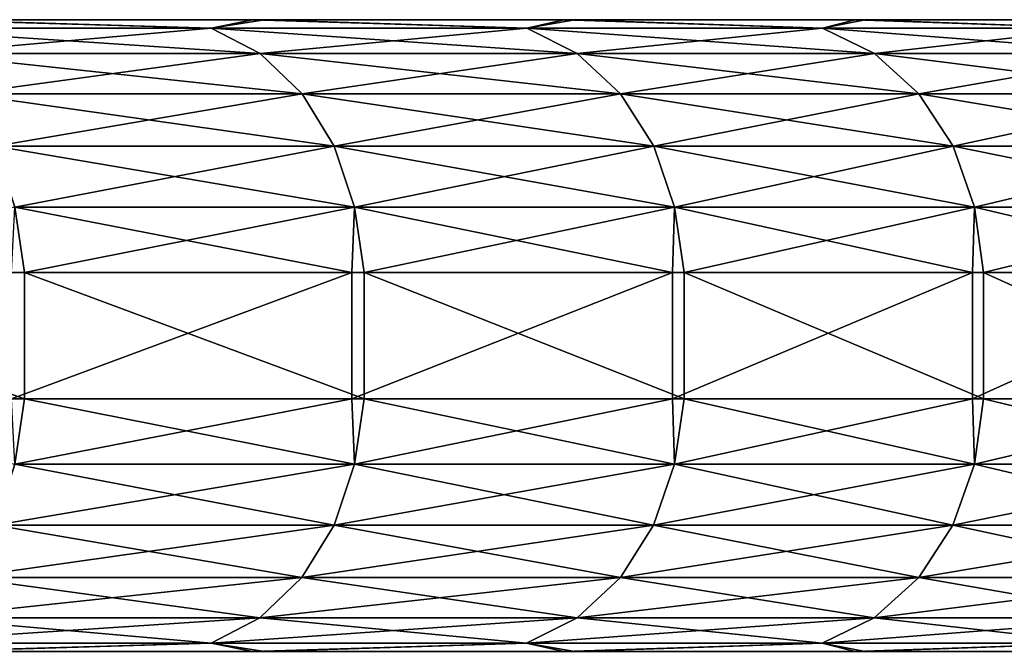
# Model space of a CAD drawing. Header units: millimetres. Extents: x -39 to 39, y -2 to 145.
# Tile 634 of 656: x 30.56 to 33.68, y 18.01 to 20. Entities that reach past the tile are written whole.
import ezdxf

# ---------------------------------------------------------------- set-up
doc = ezdxf.new("R2010")
doc.units = ezdxf.units.MM
doc.header["$LTSCALE"] = 65.185185
for name, color, linetype in [('181', 7, 'CONTINUOUS'), ('451', 7, 'CONTINUOUS'), ('454', 7, 'CONTINUOUS'), ('456', 7, 'CONTINUOUS'), ('503', 7, 'CONTINUOUS'), ('676', 7, 'CONTINUOUS')]:
    doc.layers.add(name, color=color, linetype=linetype)

msp = doc.modelspace()

# ---------------------------------------------------------------- linework, layer by layer
at = {"layer": '181', "linetype": 'Continuous'}
for points in [[(32.2872, 20, -21.3364), (31.3009, 20, -22.7584), (24.1851, 20, -19.1101), (32.2872, 20, -21.3364)], [(24.1851, 20, -19.1101), (31.3009, 20, -22.7584), (29.0385, 20, -22.7674), (24.1851, 20, -19.1101)], [(33.2092, 20, -19.8709), (32.2872, 20, -21.3364), (24.1851, 20, -19.1101), (33.2092, 20, -19.8709)], [(34.0639, 20, -18.3668), (33.2092, 20, -19.8709), (24.1851, 20, -19.1101), (34.0639, 20, -18.3668)], [(28.6424, 20, -11.3899), (34.0639, 20, -18.3668), (24.1851, 20, -19.1101), (28.6424, 20, -11.3899)], [(34.8801, 20, 16.7643), (35.5979, 20, 15.1813), (24.1851, 20, 19.1101), (34.8801, 20, 16.7643)], [(24.1851, 20, 19.1101), (35.5979, 20, 15.1813), (34.2364, 20, 13.7644), (24.1851, 20, 19.1101)], [(34.094, 20, 18.3109), (34.8801, 20, 16.7643), (24.1851, 20, 19.1101), (34.094, 20, 18.3109)], [(33.2417, 20, 19.8164), (34.094, 20, 18.3109), (24.1851, 20, 19.1101), (33.2417, 20, 19.8164)], [(29.0385, 20, 22.7674), (33.2417, 20, 19.8164), (24.1851, 20, 19.1101), (29.0385, 20, 22.7674)], [(28.6424, 20, 11.3899), (24.1851, 20, 19.1101), (34.2364, 20, 13.7644), (28.6424, 20, 11.3899)], [(30.2902, 20, 24.0874), (31.3382, 20, 22.707), (26.6986, 20, 23.9203), (30.2902, 20, 24.0874)], [(26.6986, 20, 23.9203), (31.3382, 20, 22.707), (27.3088, 20, 23.6533), (26.6986, 20, 23.9203)], [(27.3088, 20, 23.6533), (31.3382, 20, 22.707), (28.5957, 20, 23.3212), (27.3088, 20, 23.6533)], [(28.5957, 20, 23.3212), (31.3382, 20, 22.707), (28.8184, 20, 23.0454), (28.5957, 20, 23.3212)], [(34.8525, 20, -16.8217), (34.0639, 20, -18.3668), (28.6424, 20, -11.3899), (34.8525, 20, -16.8217)], [(35.5728, 20, -15.2399), (34.8525, 20, -16.8217), (28.6424, 20, -11.3899), (35.5728, 20, -15.2399)], [(34.2364, 20, -13.7644), (35.5728, 20, -15.2399), (28.6424, 20, -11.3899), (34.2364, 20, -13.7644)], [(28.8184, 20, 23.0454), (31.3382, 20, 22.707), (29.0385, 20, 22.7674), (28.8184, 20, 23.0454)], [(31.3009, 20, -22.7584), (30.2503, 20, -24.1373), (29.0385, 20, -22.7674), (31.3009, 20, -22.7584)], [(32.3221, 20, 21.2834), (33.2417, 20, 19.8164), (29.0385, 20, 22.7674), (32.3221, 20, 21.2834)], [(31.3382, 20, 22.707), (32.3221, 20, 21.2834), (29.0385, 20, 22.7674), (31.3382, 20, 22.707)]]:
    msp.add_3dface(points, dxfattribs=at)
at = {"layer": '451', "linetype": 'Continuous'}
for points in [[(29.4401, 18.8, 26.335), (30.5788, 18.8, 25.0038), (29.4401, 19.2, 26.335), (29.4401, 18.8, 26.335)], [(29.4401, 19.2, 26.335), (30.5788, 18.8, 25.0038), (30.5788, 19.2, 25.0038), (29.4401, 19.2, 26.335)], [(31.6154, 18.8, -23.6794), (30.5371, 18.8, -25.0547), (31.6154, 19.2, -23.6794), (31.6154, 18.8, -23.6794)], [(31.6154, 19.2, -23.6794), (30.5371, 18.8, -25.0547), (30.5371, 19.2, -25.0547), (31.6154, 19.2, -23.6794)], [(30.5788, 18.8, 25.0038), (31.6547, 18.8, 23.6269), (30.5788, 19.2, 25.0038), (30.5788, 18.8, 25.0038)], [(30.5788, 19.2, 25.0038), (31.6547, 18.8, 23.6269), (31.6547, 19.2, 23.6269), (30.5788, 19.2, 25.0038)], [(32.6311, 18.8, -22.2589), (31.6154, 18.8, -23.6794), (32.6311, 19.2, -22.2589), (32.6311, 18.8, -22.2589)], [(32.6311, 19.2, -22.2589), (31.6154, 18.8, -23.6794), (31.6154, 19.2, -23.6794), (32.6311, 19.2, -22.2589)], [(31.6547, 18.8, 23.6269), (32.6679, 18.8, 22.2049), (31.6547, 19.2, 23.6269), (31.6547, 18.8, 23.6269)], [(31.6547, 19.2, 23.6269), (32.6679, 18.8, 22.2049), (32.6679, 19.2, 22.2049), (31.6547, 19.2, 23.6269)], [(33.5814, 18.8, -20.7976), (32.6311, 18.8, -22.2589), (33.5814, 19.2, -20.7976), (33.5814, 18.8, -20.7976)], [(33.5814, 19.2, -20.7976), (32.6311, 18.8, -22.2589), (32.6311, 19.2, -22.2589), (33.5814, 19.2, -20.7976)], [(32.6679, 18.8, 22.2049), (33.6158, 18.8, 20.742), (32.6679, 19.2, 22.2049), (32.6679, 18.8, 22.2049)], [(32.6679, 19.2, 22.2049), (33.6158, 18.8, 20.742), (33.6158, 19.2, 20.742), (32.6679, 19.2, 22.2049)], [(34.4665, 18.8, -19.2953), (33.5814, 18.8, -20.7976), (34.4665, 19.2, -19.2953), (34.4665, 18.8, -19.2953)], [(34.4665, 19.2, -19.2953), (33.5814, 18.8, -20.7976), (33.5814, 19.2, -20.7976), (34.4665, 19.2, -19.2953)], [(33.6158, 18.8, 20.742), (34.4984, 18.8, 19.2382), (33.6158, 19.2, 20.742), (33.6158, 18.8, 20.742)], [(33.6158, 19.2, 20.742), (34.4984, 18.8, 19.2382), (34.4984, 19.2, 19.2382), (33.6158, 19.2, 20.742)]]:
    msp.add_3dface(points, dxfattribs=at)
at = {"layer": '454', "linetype": 'Continuous'}
for points in [[(30.5788, 18.8, 25.0038), (29.4401, 18.8, 26.335), (30.5474, 18.5929, 24.999), (30.5788, 18.8, 25.0038)], [(30.5371, 18.8, -25.0547), (31.6154, 18.8, -23.6794), (30.5474, 18.5929, -24.999), (30.5371, 18.8, -25.0547)], [(31.6154, 18.8, -23.6794), (31.6233, 18.5929, -23.6233), (30.5474, 18.5929, -24.999), (31.6154, 18.8, -23.6794)], [(30.5788, 18.8, 25.0038), (30.5474, 18.5929, 24.999), (31.6233, 18.5929, 23.6233), (30.5788, 18.8, 25.0038)], [(31.6547, 18.8, 23.6269), (30.5788, 18.8, 25.0038), (31.6233, 18.5929, 23.6233), (31.6547, 18.8, 23.6269)], [(31.6154, 18.8, -23.6794), (32.6311, 18.8, -22.2589), (31.6233, 18.5929, -23.6233), (31.6154, 18.8, -23.6794)], [(32.6311, 18.8, -22.2589), (32.6373, 18.5929, -22.2014), (31.6233, 18.5929, -23.6233), (32.6311, 18.8, -22.2589)], [(31.6547, 18.8, 23.6269), (31.6233, 18.5929, 23.6233), (32.6373, 18.5929, 22.2014), (31.6547, 18.8, 23.6269)], [(32.6679, 18.8, 22.2049), (31.6547, 18.8, 23.6269), (32.6373, 18.5929, 22.2014), (32.6679, 18.8, 22.2049)], [(32.6311, 18.8, -22.2589), (33.5814, 18.8, -20.7976), (32.6373, 18.5929, -22.2014), (32.6311, 18.8, -22.2589)], [(33.5814, 18.8, -20.7976), (33.5874, 18.5929, -20.736), (32.6373, 18.5929, -22.2014), (33.5814, 18.8, -20.7976)], [(32.6679, 18.8, 22.2049), (32.6373, 18.5929, 22.2014), (33.5874, 18.5929, 20.736), (32.6679, 18.8, 22.2049)], [(33.6158, 18.8, 20.742), (32.6679, 18.8, 22.2049), (33.5874, 18.5929, 20.736), (33.6158, 18.8, 20.742)], [(33.5814, 18.8, -20.7976), (34.4665, 18.8, -19.2953), (33.5874, 18.5929, -20.736), (33.5814, 18.8, -20.7976)], [(34.4665, 18.8, -19.2953), (34.4718, 18.5929, -19.23), (33.5874, 18.5929, -20.736), (34.4665, 18.8, -19.2953)], [(33.6158, 18.8, 20.742), (33.5874, 18.5929, 20.736), (34.4718, 18.5929, 19.23), (33.6158, 18.8, 20.742)], [(34.4984, 18.8, 19.2382), (33.6158, 18.8, 20.742), (34.4718, 18.5929, 19.23), (34.4984, 18.8, 19.2382)], [(30.4855, 18.3998, 24.9483), (31.5592, 18.3998, 23.5754), (30.5474, 18.5929, 24.999), (30.4855, 18.3998, 24.9483)], [(31.5592, 18.3998, -23.5754), (30.4855, 18.3998, -24.9483), (31.6233, 18.5929, -23.6233), (31.5592, 18.3998, -23.5754)], [(31.6233, 18.5929, -23.6233), (30.4855, 18.3998, -24.9483), (30.5474, 18.5929, -24.999), (31.6233, 18.5929, -23.6233)], [(30.5474, 18.5929, 24.999), (31.5592, 18.3998, 23.5754), (31.6233, 18.5929, 23.6233), (30.5474, 18.5929, 24.999)], [(31.5592, 18.3998, 23.5754), (32.5711, 18.3998, 22.1564), (31.6233, 18.5929, 23.6233), (31.5592, 18.3998, 23.5754)], [(32.5711, 18.3998, -22.1564), (31.5592, 18.3998, -23.5754), (32.6373, 18.5929, -22.2014), (32.5711, 18.3998, -22.1564)], [(32.6373, 18.5929, -22.2014), (31.5592, 18.3998, -23.5754), (31.6233, 18.5929, -23.6233), (32.6373, 18.5929, -22.2014)], [(31.6233, 18.5929, 23.6233), (32.5711, 18.3998, 22.1564), (32.6373, 18.5929, 22.2014), (31.6233, 18.5929, 23.6233)], [(32.5711, 18.3998, 22.1564), (33.5193, 18.3998, 20.694), (32.6373, 18.5929, 22.2014), (32.5711, 18.3998, 22.1564)], [(33.5193, 18.3998, -20.694), (32.5711, 18.3998, -22.1564), (33.5874, 18.5929, -20.736), (33.5193, 18.3998, -20.694)], [(33.5874, 18.5929, -20.736), (32.5711, 18.3998, -22.1564), (32.6373, 18.5929, -22.2014), (33.5874, 18.5929, -20.736)], [(32.6373, 18.5929, 22.2014), (33.5193, 18.3998, 20.694), (33.5874, 18.5929, 20.736), (32.6373, 18.5929, 22.2014)], [(33.5193, 18.3998, 20.694), (34.4019, 18.3998, 19.1911), (33.5874, 18.5929, 20.736), (33.5193, 18.3998, 20.694)], [(34.4019, 18.3998, -19.1911), (33.5193, 18.3998, -20.694), (34.4718, 18.5929, -19.23), (34.4019, 18.3998, -19.1911)], [(34.4718, 18.5929, -19.23), (33.5193, 18.3998, -20.694), (33.5874, 18.5929, -20.736), (34.4718, 18.5929, -19.23)], [(33.5874, 18.5929, 20.736), (34.4019, 18.3998, 19.1911), (34.4718, 18.5929, 19.23), (33.5874, 18.5929, 20.736)], [(30.387, 18.234, 24.8677), (31.4572, 18.234, 23.4992), (30.4855, 18.3998, 24.9483), (30.387, 18.234, 24.8677)], [(31.4572, 18.234, -23.4992), (30.387, 18.234, -24.8677), (31.5592, 18.3998, -23.5754), (31.4572, 18.234, -23.4992)], [(31.5592, 18.3998, -23.5754), (30.387, 18.234, -24.8677), (30.4855, 18.3998, -24.9483), (31.5592, 18.3998, -23.5754)], [(30.4855, 18.3998, 24.9483), (31.4572, 18.234, 23.4992), (31.5592, 18.3998, 23.5754), (30.4855, 18.3998, 24.9483)], [(31.4572, 18.234, 23.4992), (32.4659, 18.234, 22.0848), (31.5592, 18.3998, 23.5754), (31.4572, 18.234, 23.4992)], [(32.4659, 18.234, -22.0848), (31.4572, 18.234, -23.4992), (32.5711, 18.3998, -22.1564), (32.4659, 18.234, -22.0848)], [(32.5711, 18.3998, -22.1564), (31.4572, 18.234, -23.4992), (31.5592, 18.3998, -23.5754), (32.5711, 18.3998, -22.1564)], [(31.5592, 18.3998, 23.5754), (32.4659, 18.234, 22.0848), (32.5711, 18.3998, 22.1564), (31.5592, 18.3998, 23.5754)], [(32.4659, 18.234, 22.0848), (33.411, 18.234, 20.6271), (32.5711, 18.3998, 22.1564), (32.4659, 18.234, 22.0848)], [(33.411, 18.234, -20.6271), (32.4659, 18.234, -22.0848), (33.5193, 18.3998, -20.694), (33.411, 18.234, -20.6271)], [(33.5193, 18.3998, -20.694), (32.4659, 18.234, -22.0848), (32.5711, 18.3998, -22.1564), (33.5193, 18.3998, -20.694)], [(32.5711, 18.3998, 22.1564), (33.411, 18.234, 20.6271), (33.5193, 18.3998, 20.694), (32.5711, 18.3998, 22.1564)], [(33.411, 18.234, 20.6271), (34.2907, 18.234, 19.129), (33.5193, 18.3998, 20.694), (33.411, 18.234, 20.6271)], [(34.2907, 18.234, -19.129), (33.411, 18.234, -20.6271), (34.4019, 18.3998, -19.1911), (34.2907, 18.234, -19.129)], [(34.4019, 18.3998, -19.1911), (33.411, 18.234, -20.6271), (33.5193, 18.3998, -20.694), (34.4019, 18.3998, -19.1911)], [(33.5193, 18.3998, 20.694), (34.2907, 18.234, 19.129), (34.4019, 18.3998, 19.1911), (33.5193, 18.3998, 20.694)], [(30.2586, 18.1069, 24.7626), (31.3243, 18.1069, 23.3999), (30.387, 18.234, 24.8677), (30.2586, 18.1069, 24.7626)], [(31.3243, 18.1069, -23.3999), (30.2586, 18.1069, -24.7626), (31.4572, 18.234, -23.4992), (31.3243, 18.1069, -23.3999)], [(31.4572, 18.234, -23.4992), (30.2586, 18.1069, -24.7626), (30.387, 18.234, -24.8677), (31.4572, 18.234, -23.4992)], [(30.387, 18.234, 24.8677), (31.3243, 18.1069, 23.3999), (31.4572, 18.234, 23.4992), (30.387, 18.234, 24.8677)], [(31.3243, 18.1069, 23.3999), (32.3287, 18.1069, 21.9915), (31.4572, 18.234, 23.4992), (31.3243, 18.1069, 23.3999)], [(32.3287, 18.1069, -21.9915), (31.3243, 18.1069, -23.3999), (32.4659, 18.234, -22.0848), (32.3287, 18.1069, -21.9915)], [(32.4659, 18.234, -22.0848), (31.3243, 18.1069, -23.3999), (31.4572, 18.234, -23.4992), (32.4659, 18.234, -22.0848)], [(31.4572, 18.234, 23.4992), (32.3287, 18.1069, 21.9915), (32.4659, 18.234, 22.0848), (31.4572, 18.234, 23.4992)], [(32.3287, 18.1069, 21.9915), (33.2698, 18.1069, 20.5399), (32.4659, 18.234, 22.0848), (32.3287, 18.1069, 21.9915)], [(33.2698, 18.1069, -20.5399), (32.3287, 18.1069, -21.9915), (33.411, 18.234, -20.6271), (33.2698, 18.1069, -20.5399)], [(33.411, 18.234, -20.6271), (32.3287, 18.1069, -21.9915), (32.4659, 18.234, -22.0848), (33.411, 18.234, -20.6271)], [(32.4659, 18.234, 22.0848), (33.2698, 18.1069, 20.5399), (33.411, 18.234, 20.6271), (32.4659, 18.234, 22.0848)], [(33.2698, 18.1069, 20.5399), (34.1458, 18.1069, 19.0482), (33.411, 18.234, 20.6271), (33.2698, 18.1069, 20.5399)], [(34.1458, 18.1069, -19.0482), (33.2698, 18.1069, -20.5399), (34.2907, 18.234, -19.129), (34.1458, 18.1069, -19.0482)], [(34.2907, 18.234, -19.129), (33.2698, 18.1069, -20.5399), (33.411, 18.234, -20.6271), (34.2907, 18.234, -19.129)], [(33.411, 18.234, 20.6271), (34.1458, 18.1069, 19.0482), (34.2907, 18.234, 19.129), (33.411, 18.234, 20.6271)], [(30.109, 18.027, 24.6403), (31.1695, 18.027, 23.2843), (30.2586, 18.1069, 24.7626), (30.109, 18.027, 24.6403)], [(31.1695, 18.027, -23.2843), (30.109, 18.027, -24.6403), (31.3243, 18.1069, -23.3999), (31.1695, 18.027, -23.2843)], [(31.3243, 18.1069, -23.3999), (30.109, 18.027, -24.6403), (30.2586, 18.1069, -24.7626), (31.3243, 18.1069, -23.3999)], [(30.2586, 18.1069, 24.7626), (31.1695, 18.027, 23.2843), (31.3243, 18.1069, 23.3999), (30.2586, 18.1069, 24.7626)], [(31.1695, 18.027, 23.2843), (32.1689, 18.027, 21.8828), (31.3243, 18.1069, 23.3999), (31.1695, 18.027, 23.2843)], [(32.1689, 18.027, -21.8828), (31.1695, 18.027, -23.2843), (32.3287, 18.1069, -21.9915), (32.1689, 18.027, -21.8828)], [(32.3287, 18.1069, -21.9915), (31.1695, 18.027, -23.2843), (31.3243, 18.1069, -23.3999), (32.3287, 18.1069, -21.9915)], [(31.3243, 18.1069, 23.3999), (32.1689, 18.027, 21.8828), (32.3287, 18.1069, 21.9915), (31.3243, 18.1069, 23.3999)], [(32.1689, 18.027, 21.8828), (33.1054, 18.027, 20.4384), (32.3287, 18.1069, 21.9915), (32.1689, 18.027, 21.8828)], [(33.1054, 18.027, -20.4384), (32.1689, 18.027, -21.8828), (33.2698, 18.1069, -20.5399), (33.1054, 18.027, -20.4384)], [(33.2698, 18.1069, -20.5399), (32.1689, 18.027, -21.8828), (32.3287, 18.1069, -21.9915), (33.2698, 18.1069, -20.5399)], [(32.3287, 18.1069, 21.9915), (33.1054, 18.027, 20.4384), (33.2698, 18.1069, 20.5399), (32.3287, 18.1069, 21.9915)], [(33.1054, 18.027, 20.4384), (33.977, 18.027, 18.9541), (33.2698, 18.1069, 20.5399), (33.1054, 18.027, 20.4384)], [(33.977, 18.027, -18.9541), (33.1054, 18.027, -20.4384), (34.1458, 18.1069, -19.0482), (33.977, 18.027, -18.9541)], [(34.1458, 18.1069, -19.0482), (33.1054, 18.027, -20.4384), (33.2698, 18.1069, -20.5399), (34.1458, 18.1069, -19.0482)], [(33.2698, 18.1069, 20.5399), (33.977, 18.027, 18.9541), (34.1458, 18.1069, 19.0482), (33.2698, 18.1069, 20.5399)], [(30.109, 18.027, 24.6403), (30.2902, 18, 24.0874), (31.1695, 18.027, 23.2843), (30.109, 18.027, 24.6403)], [(31.1695, 18.027, -23.2843), (30.2503, 18, -24.1373), (30.109, 18.027, -24.6403), (31.1695, 18.027, -23.2843)], [(31.3009, 18, -22.7584), (30.2503, 18, -24.1373), (31.1695, 18.027, -23.2843), (31.3009, 18, -22.7584)], [(30.2902, 18, 24.0874), (31.3382, 18, 22.707), (31.1695, 18.027, 23.2843), (30.2902, 18, 24.0874)], [(31.1695, 18.027, 23.2843), (31.3382, 18, 22.707), (32.1689, 18.027, 21.8828), (31.1695, 18.027, 23.2843)], [(32.1689, 18.027, -21.8828), (31.3009, 18, -22.7584), (31.1695, 18.027, -23.2843), (32.1689, 18.027, -21.8828)], [(32.2872, 18, -21.3364), (31.3009, 18, -22.7584), (32.1689, 18.027, -21.8828), (32.2872, 18, -21.3364)], [(31.3382, 18, 22.707), (32.3221, 18, 21.2834), (32.1689, 18.027, 21.8828), (31.3382, 18, 22.707)], [(32.1689, 18.027, 21.8828), (32.3221, 18, 21.2834), (33.1054, 18.027, 20.4384), (32.1689, 18.027, 21.8828)], [(33.1054, 18.027, -20.4384), (32.2872, 18, -21.3364), (32.1689, 18.027, -21.8828), (33.1054, 18.027, -20.4384)], [(33.2092, 18, -19.8709), (32.2872, 18, -21.3364), (33.1054, 18.027, -20.4384), (33.2092, 18, -19.8709)], [(32.3221, 18, 21.2834), (33.2417, 18, 19.8164), (33.1054, 18.027, 20.4384), (32.3221, 18, 21.2834)], [(33.1054, 18.027, 20.4384), (33.2417, 18, 19.8164), (33.977, 18.027, 18.9541), (33.1054, 18.027, 20.4384)], [(33.977, 18.027, -18.9541), (33.2092, 18, -19.8709), (33.1054, 18.027, -20.4384), (33.977, 18.027, -18.9541)], [(34.0639, 18, -18.3668), (33.2092, 18, -19.8709), (33.977, 18.027, -18.9541), (34.0639, 18, -18.3668)], [(33.2417, 18, 19.8164), (34.094, 18, 18.3109), (33.977, 18.027, 18.9541), (33.2417, 18, 19.8164)]]:
    msp.add_3dface(points, dxfattribs=at)
at = {"layer": '456', "linetype": 'Continuous'}
for points in [[(30.1097, 19.9727, -24.6408), (30.2503, 20, -24.1373), (31.1701, 19.9727, -23.2848), (30.1097, 19.9727, -24.6408)], [(31.1701, 19.9727, 23.2848), (30.2902, 20, 24.0874), (30.1097, 19.9727, 24.6408), (31.1701, 19.9727, 23.2848)], [(30.2503, 20, -24.1373), (31.3009, 20, -22.7584), (31.1701, 19.9727, -23.2848), (30.2503, 20, -24.1373)], [(31.3382, 20, 22.707), (30.2902, 20, 24.0874), (31.1701, 19.9727, 23.2848), (31.3382, 20, 22.707)], [(31.1701, 19.9727, -23.2848), (31.3009, 20, -22.7584), (32.1696, 19.9727, -21.8832), (31.1701, 19.9727, -23.2848)], [(32.1696, 19.9727, 21.8832), (31.3382, 20, 22.707), (31.1701, 19.9727, 23.2848), (32.1696, 19.9727, 21.8832)], [(31.3009, 20, -22.7584), (32.2872, 20, -21.3364), (32.1696, 19.9727, -21.8832), (31.3009, 20, -22.7584)], [(32.3221, 20, 21.2834), (31.3382, 20, 22.707), (32.1696, 19.9727, 21.8832), (32.3221, 20, 21.2834)], [(32.1696, 19.9727, -21.8832), (32.2872, 20, -21.3364), (33.1061, 19.9727, -20.4389), (32.1696, 19.9727, -21.8832)], [(33.1061, 19.9727, 20.4389), (32.3221, 20, 21.2834), (32.1696, 19.9727, 21.8832), (33.1061, 19.9727, 20.4389)], [(32.2872, 20, -21.3364), (33.2092, 20, -19.8709), (33.1061, 19.9727, -20.4389), (32.2872, 20, -21.3364)], [(33.2417, 20, 19.8164), (32.3221, 20, 21.2834), (33.1061, 19.9727, 20.4389), (33.2417, 20, 19.8164)], [(33.1061, 19.9727, -20.4389), (33.2092, 20, -19.8709), (33.9777, 19.9727, -18.9545), (33.1061, 19.9727, -20.4389)], [(33.9777, 19.9727, 18.9545), (33.2417, 20, 19.8164), (33.1061, 19.9727, 20.4389), (33.9777, 19.9727, 18.9545)], [(33.2092, 20, -19.8709), (34.0639, 20, -18.3668), (33.9777, 19.9727, -18.9545), (33.2092, 20, -19.8709)], [(34.094, 20, 18.3109), (33.2417, 20, 19.8164), (33.9777, 19.9727, 18.9545), (34.094, 20, 18.3109)], [(30.1097, 19.9727, -24.6408), (31.1701, 19.9727, -23.2848), (30.2591, 19.8927, -24.7631), (30.1097, 19.9727, -24.6408)], [(31.1701, 19.9727, 23.2848), (30.1097, 19.9727, 24.6408), (31.3249, 19.8927, 23.4004), (31.1701, 19.9727, 23.2848)], [(31.3249, 19.8927, 23.4004), (30.1097, 19.9727, 24.6408), (30.2591, 19.8927, 24.7631), (31.3249, 19.8927, 23.4004)], [(30.2591, 19.8927, -24.7631), (31.1701, 19.9727, -23.2848), (31.3249, 19.8927, -23.4004), (30.2591, 19.8927, -24.7631)], [(31.1701, 19.9727, -23.2848), (32.1696, 19.9727, -21.8832), (31.3249, 19.8927, -23.4004), (31.1701, 19.9727, -23.2848)], [(32.1696, 19.9727, 21.8832), (31.1701, 19.9727, 23.2848), (32.3293, 19.8927, 21.9919), (32.1696, 19.9727, 21.8832)], [(32.3293, 19.8927, 21.9919), (31.1701, 19.9727, 23.2848), (31.3249, 19.8927, 23.4004), (32.3293, 19.8927, 21.9919)], [(31.3249, 19.8927, -23.4004), (32.1696, 19.9727, -21.8832), (32.3293, 19.8927, -21.9919), (31.3249, 19.8927, -23.4004)], [(32.1696, 19.9727, -21.8832), (33.1061, 19.9727, -20.4389), (32.3293, 19.8927, -21.9919), (32.1696, 19.9727, -21.8832)], [(33.1061, 19.9727, 20.4389), (32.1696, 19.9727, 21.8832), (33.2704, 19.8927, 20.5403), (33.1061, 19.9727, 20.4389)], [(33.2704, 19.8927, 20.5403), (32.1696, 19.9727, 21.8832), (32.3293, 19.8927, 21.9919), (33.2704, 19.8927, 20.5403)], [(32.3293, 19.8927, -21.9919), (33.1061, 19.9727, -20.4389), (33.2704, 19.8927, -20.5403), (32.3293, 19.8927, -21.9919)], [(33.1061, 19.9727, -20.4389), (33.9777, 19.9727, -18.9545), (33.2704, 19.8927, -20.5403), (33.1061, 19.9727, -20.4389)], [(33.9777, 19.9727, 18.9545), (33.1061, 19.9727, 20.4389), (34.1464, 19.8927, 19.0485), (33.9777, 19.9727, 18.9545)], [(34.1464, 19.8927, 19.0485), (33.1061, 19.9727, 20.4389), (33.2704, 19.8927, 20.5403), (34.1464, 19.8927, 19.0485)], [(33.2704, 19.8927, -20.5403), (33.9777, 19.9727, -18.9545), (34.1464, 19.8927, -19.0485), (33.2704, 19.8927, -20.5403)], [(30.2591, 19.8927, -24.7631), (31.3249, 19.8927, -23.4004), (30.3874, 19.7654, -24.8681), (30.2591, 19.8927, -24.7631)], [(31.3249, 19.8927, 23.4004), (30.2591, 19.8927, 24.7631), (31.4577, 19.7654, 23.4996), (31.3249, 19.8927, 23.4004)], [(31.4577, 19.7654, 23.4996), (30.2591, 19.8927, 24.7631), (30.3874, 19.7654, 24.8681), (31.4577, 19.7654, 23.4996)], [(30.3874, 19.7654, -24.8681), (31.3249, 19.8927, -23.4004), (31.4577, 19.7654, -23.4996), (30.3874, 19.7654, -24.8681)], [(31.3249, 19.8927, -23.4004), (32.3293, 19.8927, -21.9919), (31.4577, 19.7654, -23.4996), (31.3249, 19.8927, -23.4004)], [(32.3293, 19.8927, 21.9919), (31.3249, 19.8927, 23.4004), (32.4664, 19.7654, 22.0851), (32.3293, 19.8927, 21.9919)], [(32.4664, 19.7654, 22.0851), (31.3249, 19.8927, 23.4004), (31.4577, 19.7654, 23.4996), (32.4664, 19.7654, 22.0851)], [(31.4577, 19.7654, -23.4996), (32.3293, 19.8927, -21.9919), (32.4664, 19.7654, -22.0851), (31.4577, 19.7654, -23.4996)], [(32.3293, 19.8927, -21.9919), (33.2704, 19.8927, -20.5403), (32.4664, 19.7654, -22.0851), (32.3293, 19.8927, -21.9919)], [(33.2704, 19.8927, 20.5403), (32.3293, 19.8927, 21.9919), (33.4115, 19.7654, 20.6274), (33.2704, 19.8927, 20.5403)], [(33.4115, 19.7654, 20.6274), (32.3293, 19.8927, 21.9919), (32.4664, 19.7654, 22.0851), (33.4115, 19.7654, 20.6274)], [(32.4664, 19.7654, -22.0851), (33.2704, 19.8927, -20.5403), (33.4115, 19.7654, -20.6274), (32.4664, 19.7654, -22.0851)], [(33.2704, 19.8927, -20.5403), (34.1464, 19.8927, -19.0485), (33.4115, 19.7654, -20.6274), (33.2704, 19.8927, -20.5403)], [(34.1464, 19.8927, 19.0485), (33.2704, 19.8927, 20.5403), (34.2912, 19.7654, 19.1293), (34.1464, 19.8927, 19.0485)], [(34.2912, 19.7654, 19.1293), (33.2704, 19.8927, 20.5403), (33.4115, 19.7654, 20.6274), (34.2912, 19.7654, 19.1293)], [(33.4115, 19.7654, -20.6274), (34.1464, 19.8927, -19.0485), (34.2912, 19.7654, -19.1293), (33.4115, 19.7654, -20.6274)], [(30.3874, 19.7654, -24.8681), (31.4577, 19.7654, -23.4996), (30.4858, 19.5995, -24.9486), (30.3874, 19.7654, -24.8681)], [(31.4577, 19.7654, 23.4996), (30.3874, 19.7654, 24.8681), (31.5596, 19.5995, 23.5757), (31.4577, 19.7654, 23.4996)], [(31.5596, 19.5995, 23.5757), (30.3874, 19.7654, 24.8681), (30.4858, 19.5995, 24.9486), (31.5596, 19.5995, 23.5757)], [(30.4858, 19.5995, -24.9486), (31.4577, 19.7654, -23.4996), (31.5596, 19.5995, -23.5757), (30.4858, 19.5995, -24.9486)], [(31.4577, 19.7654, -23.4996), (32.4664, 19.7654, -22.0851), (31.5596, 19.5995, -23.5757), (31.4577, 19.7654, -23.4996)], [(32.4664, 19.7654, 22.0851), (31.4577, 19.7654, 23.4996), (32.5715, 19.5995, 22.1566), (32.4664, 19.7654, 22.0851)], [(32.5715, 19.5995, 22.1566), (31.4577, 19.7654, 23.4996), (31.5596, 19.5995, 23.5757), (32.5715, 19.5995, 22.1566)], [(31.5596, 19.5995, -23.5757), (32.4664, 19.7654, -22.0851), (32.5715, 19.5995, -22.1566), (31.5596, 19.5995, -23.5757)], [(32.4664, 19.7654, -22.0851), (33.4115, 19.7654, -20.6274), (32.5715, 19.5995, -22.1566), (32.4664, 19.7654, -22.0851)], [(33.4115, 19.7654, 20.6274), (32.4664, 19.7654, 22.0851), (33.5197, 19.5995, 20.6942), (33.4115, 19.7654, 20.6274)], [(33.5197, 19.5995, 20.6942), (32.4664, 19.7654, 22.0851), (32.5715, 19.5995, 22.1566), (33.5197, 19.5995, 20.6942)], [(32.5715, 19.5995, -22.1566), (33.4115, 19.7654, -20.6274), (33.5197, 19.5995, -20.6942), (32.5715, 19.5995, -22.1566)], [(33.4115, 19.7654, -20.6274), (34.2912, 19.7654, -19.1293), (33.5197, 19.5995, -20.6942), (33.4115, 19.7654, -20.6274)], [(34.2912, 19.7654, 19.1293), (33.4115, 19.7654, 20.6274), (34.4022, 19.5995, 19.1913), (34.2912, 19.7654, 19.1293)], [(34.4022, 19.5995, 19.1913), (33.4115, 19.7654, 20.6274), (33.5197, 19.5995, 20.6942), (34.4022, 19.5995, 19.1913)], [(33.5197, 19.5995, -20.6942), (34.2912, 19.7654, -19.1293), (34.4022, 19.5995, -19.1913), (33.5197, 19.5995, -20.6942)], [(30.4858, 19.5995, -24.9486), (31.5596, 19.5995, -23.5757), (30.5476, 19.4062, -24.9992), (30.4858, 19.5995, -24.9486)], [(31.5596, 19.5995, 23.5757), (30.4858, 19.5995, 24.9486), (31.6235, 19.4062, 23.6235), (31.5596, 19.5995, 23.5757)], [(31.6235, 19.4062, 23.6235), (30.4858, 19.5995, 24.9486), (30.5476, 19.4062, 24.9992), (31.6235, 19.4062, 23.6235)], [(30.5476, 19.4062, -24.9992), (31.5596, 19.5995, -23.5757), (31.6235, 19.4062, -23.6235), (30.5476, 19.4062, -24.9992)], [(31.5596, 19.5995, -23.5757), (32.5715, 19.5995, -22.1566), (31.6235, 19.4062, -23.6235), (31.5596, 19.5995, -23.5757)], [(32.5715, 19.5995, 22.1566), (31.5596, 19.5995, 23.5757), (32.6375, 19.4062, 22.2015), (32.5715, 19.5995, 22.1566)], [(32.6375, 19.4062, 22.2015), (31.5596, 19.5995, 23.5757), (31.6235, 19.4062, 23.6235), (32.6375, 19.4062, 22.2015)], [(31.6235, 19.4062, -23.6235), (32.5715, 19.5995, -22.1566), (32.6375, 19.4062, -22.2015), (31.6235, 19.4062, -23.6235)], [(32.5715, 19.5995, -22.1566), (33.5197, 19.5995, -20.6942), (32.6375, 19.4062, -22.2015), (32.5715, 19.5995, -22.1566)], [(33.5197, 19.5995, 20.6942), (32.5715, 19.5995, 22.1566), (33.5876, 19.4062, 20.7361), (33.5197, 19.5995, 20.6942)], [(33.5876, 19.4062, 20.7361), (32.5715, 19.5995, 22.1566), (32.6375, 19.4062, 22.2015), (33.5876, 19.4062, 20.7361)], [(32.6375, 19.4062, -22.2015), (33.5197, 19.5995, -20.6942), (33.5876, 19.4062, -20.7361), (32.6375, 19.4062, -22.2015)], [(33.5197, 19.5995, -20.6942), (34.4022, 19.5995, -19.1913), (33.5876, 19.4062, -20.7361), (33.5197, 19.5995, -20.6942)], [(34.4022, 19.5995, 19.1913), (33.5197, 19.5995, 20.6942), (34.472, 19.4062, 19.2302), (34.4022, 19.5995, 19.1913)], [(34.472, 19.4062, 19.2302), (33.5197, 19.5995, 20.6942), (33.5876, 19.4062, 20.7361), (34.472, 19.4062, 19.2302)], [(33.5876, 19.4062, -20.7361), (34.4022, 19.5995, -19.1913), (34.472, 19.4062, -19.2302), (33.5876, 19.4062, -20.7361)], [(29.4401, 19.2, 26.335), (30.5788, 19.2, 25.0038), (30.5476, 19.4062, 24.9992), (29.4401, 19.2, 26.335)], [(31.6154, 19.2, -23.6794), (30.5371, 19.2, -25.0547), (30.5476, 19.4062, -24.9992), (31.6154, 19.2, -23.6794)], [(30.5788, 19.2, 25.0038), (31.6235, 19.4062, 23.6235), (30.5476, 19.4062, 24.9992), (30.5788, 19.2, 25.0038)], [(31.6154, 19.2, -23.6794), (30.5476, 19.4062, -24.9992), (31.6235, 19.4062, -23.6235), (31.6154, 19.2, -23.6794)], [(30.5788, 19.2, 25.0038), (31.6547, 19.2, 23.6269), (31.6235, 19.4062, 23.6235), (30.5788, 19.2, 25.0038)], [(32.6311, 19.2, -22.2589), (31.6154, 19.2, -23.6794), (31.6235, 19.4062, -23.6235), (32.6311, 19.2, -22.2589)], [(31.6547, 19.2, 23.6269), (32.6375, 19.4062, 22.2015), (31.6235, 19.4062, 23.6235), (31.6547, 19.2, 23.6269)], [(32.6311, 19.2, -22.2589), (31.6235, 19.4062, -23.6235), (32.6375, 19.4062, -22.2015), (32.6311, 19.2, -22.2589)], [(31.6547, 19.2, 23.6269), (32.6679, 19.2, 22.2049), (32.6375, 19.4062, 22.2015), (31.6547, 19.2, 23.6269)], [(33.5814, 19.2, -20.7976), (32.6311, 19.2, -22.2589), (32.6375, 19.4062, -22.2015), (33.5814, 19.2, -20.7976)], [(32.6679, 19.2, 22.2049), (33.5876, 19.4062, 20.7361), (32.6375, 19.4062, 22.2015), (32.6679, 19.2, 22.2049)], [(33.5814, 19.2, -20.7976), (32.6375, 19.4062, -22.2015), (33.5876, 19.4062, -20.7361), (33.5814, 19.2, -20.7976)], [(32.6679, 19.2, 22.2049), (33.6158, 19.2, 20.742), (33.5876, 19.4062, 20.7361), (32.6679, 19.2, 22.2049)], [(34.4665, 19.2, -19.2953), (33.5814, 19.2, -20.7976), (33.5876, 19.4062, -20.7361), (34.4665, 19.2, -19.2953)], [(33.6158, 19.2, 20.742), (34.472, 19.4062, 19.2302), (33.5876, 19.4062, 20.7361), (33.6158, 19.2, 20.742)], [(34.4665, 19.2, -19.2953), (33.5876, 19.4062, -20.7361), (34.472, 19.4062, -19.2302), (34.4665, 19.2, -19.2953)], [(33.6158, 19.2, 20.742), (34.4984, 19.2, 19.2382), (34.472, 19.4062, 19.2302), (33.6158, 19.2, 20.742)]]:
    msp.add_3dface(points, dxfattribs=at)
at = {"layer": '503', "linetype": 'Continuous'}
for points in [[(28.6424, 20, 11.3899), (34.2364, 20, 13.7644), (29.7011, -0.5, 11.6449), (28.6424, 20, 11.3899)], [(29.7011, -0.5, 11.6449), (34.2364, 20, 13.7644), (30.2641, -0.4645, 11.8842), (29.7011, -0.5, 11.6449)], [(34.2364, 20, 13.7644), (30.8199, -0.3604, 12.1211), (30.2641, -0.4645, 11.8842), (34.2364, 20, 13.7644)], [(34.2364, 20, 13.7644), (31.3615, -0.1915, 12.3526), (30.8199, -0.3604, 12.1211), (34.2364, 20, 13.7644)], [(34.2364, 20, 13.7644), (31.8835, 0.0382, 12.5764), (31.3615, -0.1915, 12.3526), (34.2364, 20, 13.7644)], [(34.2364, 20, 13.7644), (32.3886, 0.3305, 12.7936), (31.8835, 0.0382, 12.5764), (34.2364, 20, 13.7644)], [(34.2364, 20, 13.7644), (32.8464, 0.6658, 12.991), (32.3886, 0.3305, 12.7936), (34.2364, 20, 13.7644)], [(32.8464, 0.6658, 12.991), (34.2364, 20, 13.7644), (32.9184, 0.7388, 13.0223), (32.8464, 0.6658, 12.991)], [(34.2364, 20, 13.7644), (33.157, 1.0075, 13.1261), (32.9184, 0.7388, 13.0223), (34.2364, 20, 13.7644)], [(34.2364, 20, 13.7644), (33.2753, 1.1589, 13.1778), (33.157, 1.0075, 13.1261), (34.2364, 20, 13.7644)], [(34.2364, 20, 13.7644), (33.4305, 1.3806, 13.2458), (33.2753, 1.1589, 13.1778), (34.2364, 20, 13.7644)], [(34.2364, 20, 13.7644), (33.5799, 1.6249, 13.3115), (33.4305, 1.3806, 13.2458), (34.2364, 20, 13.7644)], [(34.2364, 20, 13.7644), (33.6671, 1.7855, 13.35), (33.5799, 1.6249, 13.3115), (34.2364, 20, 13.7644)], [(34.2364, 20, 13.7644), (33.8272, 2.1286, 13.4212), (33.6671, 1.7855, 13.35), (34.2364, 20, 13.7644)]]:
    msp.add_3dface(points, dxfattribs=at)
at = {"layer": '676', "linetype": 'Continuous'}
for points in [[(34.2364, 20, -13.7644), (28.6424, 20, -11.3899), (34.1251, 11.3136, -13.6348), (34.2364, 20, -13.7644)], [(28.6424, 20, -11.3899), (34.014, 2.6642, -13.5056), (34.1251, 11.3136, -13.6348), (28.6424, 20, -11.3899)], [(34.014, 2.6642, -13.5056), (28.6424, 20, -11.3899), (33.8615, 2.2133, -13.4366), (34.014, 2.6642, -13.5056)], [(28.6424, 20, -11.3899), (30.2546, -0.4657, -11.8802), (30.8085, -0.3632, -12.1163), (28.6424, 20, -11.3899)], [(28.6424, 20, -11.3899), (30.8085, -0.3632, -12.1163), (31.3541, -0.1943, -12.3494), (28.6424, 20, -11.3899)], [(28.6424, 20, -11.3899), (31.3541, -0.1943, -12.3494), (31.8762, 0.0345, -12.5732), (28.6424, 20, -11.3899)], [(28.6424, 20, -11.3899), (31.8762, 0.0345, -12.5732), (32.3742, 0.321, -12.7873), (28.6424, 20, -11.3899)], [(28.6424, 20, -11.3899), (32.3742, 0.321, -12.7873), (32.3885, 0.3304, -12.7935), (28.6424, 20, -11.3899)], [(28.6424, 20, -11.3899), (32.3885, 0.3304, -12.7935), (32.8464, 0.6658, -12.991), (28.6424, 20, -11.3899)], [(28.6424, 20, -11.3899), (32.8464, 0.6658, -12.991), (32.9184, 0.7388, -13.0223), (28.6424, 20, -11.3899)], [(28.6424, 20, -11.3899), (32.9184, 0.7388, -13.0223), (33.157, 1.0075, -13.1261), (28.6424, 20, -11.3899)], [(28.6424, 20, -11.3899), (33.157, 1.0075, -13.1261), (33.2753, 1.1589, -13.1778), (28.6424, 20, -11.3899)], [(28.6424, 20, -11.3899), (33.2753, 1.1589, -13.1778), (33.4305, 1.3806, -13.2458), (28.6424, 20, -11.3899)], [(28.6424, 20, -11.3899), (33.4305, 1.3806, -13.2458), (33.5799, 1.6249, -13.3115), (28.6424, 20, -11.3899)], [(28.6424, 20, -11.3899), (33.5799, 1.6249, -13.3115), (33.6671, 1.7855, -13.35), (28.6424, 20, -11.3899)], [(28.6424, 20, -11.3899), (33.6671, 1.7855, -13.35), (33.8272, 2.1286, -13.4212), (28.6424, 20, -11.3899)], [(28.6424, 20, -11.3899), (33.8272, 2.1286, -13.4212), (33.8615, 2.2133, -13.4366), (28.6424, 20, -11.3899)]]:
    msp.add_3dface(points, dxfattribs=at)

doc.saveas('drawing.dxf')
